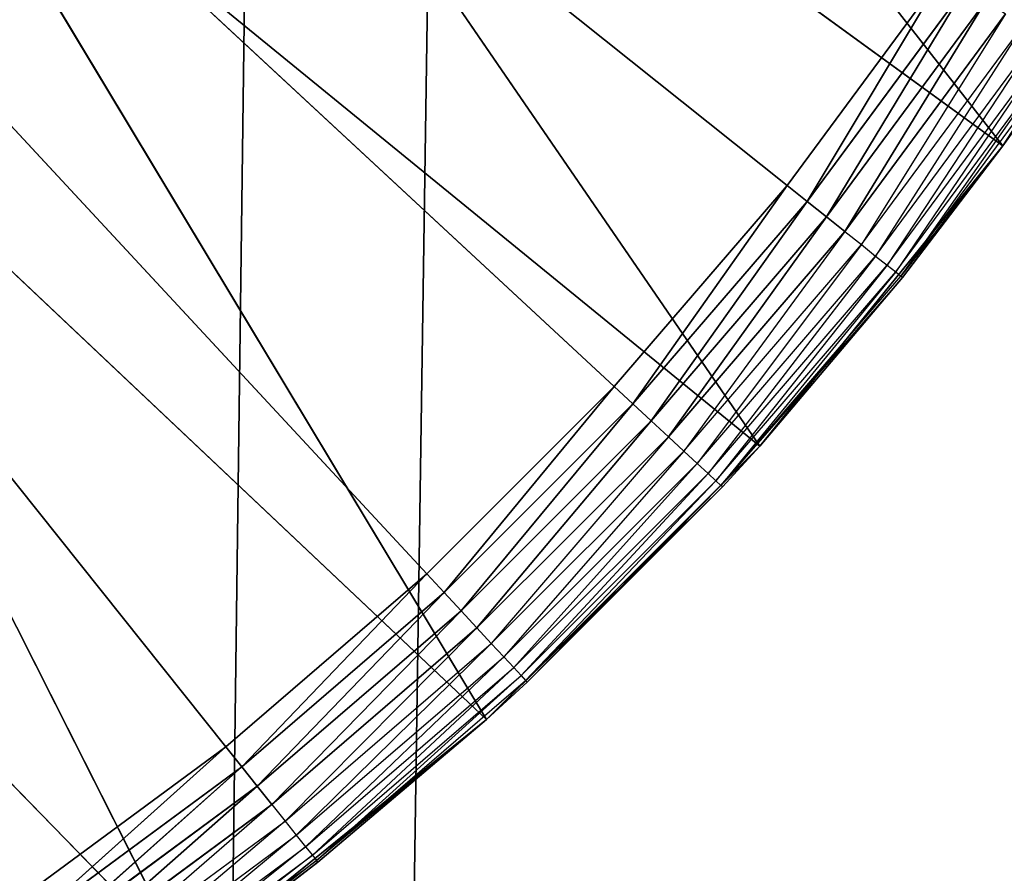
# Model space of a CAD drawing. Extents: x 0.1 to 17.7, y 0.1 to 17.7.
# Tile 565 of 656: x 16.368 to 16.501, y 15.79 to 15.905. Entities that reach past the tile are written whole.
import ezdxf

# ---------------------------------------------------------------- set-up
doc = ezdxf.new("R2010")
doc.units = 0
doc.header["$LTSCALE"] = 2.54
doc.layers.get('0').update_dxf_attribs({"color": 13, "linetype": 'CONTINUOUS'})

# ---------------------------------------------------------------- blocks, each defined once
blk = doc.blocks.new('KOSZ_NA__MIECI_Z_POKRYWK__')
at = {"color": 0}
for p, q in [((16.42325, 15.83027, 10.3), (16.09677, 16.18213, 10.3)), ((16.09677, 16.18213, 10.3), (16.44863, 15.85565, 10.3)), ((16.42325, 15.83027, 10.3), (16.09677, 16.18213, 10.3)), ((16.39604, 15.80685, 10.3), (16.09677, 16.18213, 10.3)), ((16.39604, 15.80685, 10.3), (16.09677, 16.18213, 10.3)), ((16.47204, 15.88286, 10.3), (16.09677, 16.18213, 10.3)), ((16.47204, 15.88286, 10.3), (16.09677, 16.18213, 10.3)), ((16.09677, 16.18213, 10.3), (16.44863, 15.85565, 10.3)), ((16.42566, 16.06242, 10.5), (16.21647, 2.01102, 10.5)), ((16.42566, 16.06242, 10.5), (16.21647, 2.01102, 10.5)), ((16.42566, 16.06242, 10.6), (16.21647, 2.01102, 10.6)), ((16.42566, 16.06242, 10.6), (16.21647, 2.01102, 10.6)), ((16.50127, 15.88824, 10.5), (16.40347, 16.01352, 10.5)), ((16.50127, 15.88824, 10.5), (16.40347, 16.01352, 10.5)), ((16.39987, 16.00713, 10.5), (16.21647, 2.01102, 10.5)), ((16.39987, 16.00713, 10.5), (16.21647, 2.01102, 10.5)), ((16.39987, 16.00713, 10.6), (16.21647, 2.01102, 10.6)), ((16.39987, 16.00713, 10.6), (16.21647, 2.01102, 10.6)), ((16.46834, 15.84756, 10.5), (16.37992, 15.97641, 10.5)), ((16.46834, 15.84756, 10.5), (16.37992, 15.97641, 10.5)), ((16.50127, 15.88824, 10.5), (16.37992, 15.97641, 10.5)), ((16.50127, 15.88824, 10.5), (16.37992, 15.97641, 10.5)), ((16.43133, 15.81056, 10.5), (16.3519, 15.94254, 10.5)), ((16.43133, 15.81056, 10.5), (16.3519, 15.94254, 10.5)), ((16.46834, 15.84756, 10.5), (16.3519, 15.94254, 10.5)), ((16.46834, 15.84756, 10.5), (16.3519, 15.94254, 10.5)), ((16.52978, 15.93213, 10.5), (16.50127, 15.88824, 10.5)), ((16.52978, 15.93213, 10.5), (16.50127, 15.88824, 10.5)), ((16.39066, 15.77762, 10.5), (16.32174, 15.91402, 10.5)), ((16.39066, 15.77762, 10.5), (16.32174, 15.91402, 10.5)), ((16.43133, 15.81056, 10.5), (16.32174, 15.91402, 10.5)), ((16.43133, 15.81056, 10.5), (16.32174, 15.91402, 10.5)), ((16.49336, 15.91174, 10.3), (16.47204, 15.88286, 10.3)), ((16.49336, 15.91174, 10.3), (16.47204, 15.88286, 10.3)), ((16.49336, 15.91174, 10.3), (16.47476, 15.88069, 10.3003)), ((16.49336, 15.91174, 10.3), (16.47476, 15.88069, 10.3003)), ((16.47476, 15.88069, 10.3003), (16.49623, 15.90978, 10.3003)), ((16.47476, 15.88069, 10.3003), (16.49623, 15.90978, 10.3003)), ((16.49623, 15.90978, 10.3003), (16.47739, 15.87859, 10.30121)), ((16.49623, 15.90978, 10.3003), (16.47739, 15.87859, 10.30121)), ((16.47739, 15.87859, 10.30121), (16.49901, 15.90788, 10.30121)), ((16.47739, 15.87859, 10.30121), (16.49901, 15.90788, 10.30121)), ((16.49901, 15.90788, 10.30121), (16.47986, 15.87662, 10.30268)), ((16.49901, 15.90788, 10.30121), (16.47986, 15.87662, 10.30268)), ((16.47986, 15.87662, 10.30268), (16.50162, 15.9061, 10.30268)), ((16.50162, 15.9061, 10.30268), (16.4821, 15.87484, 10.30468)), ((16.4821, 15.87484, 10.30468), (16.50398, 15.9045, 10.30468)), ((16.50398, 15.9045, 10.30468), (16.48402, 15.8733, 10.30714)), ((16.48402, 15.8733, 10.30714), (16.50602, 15.90311, 10.30714)), ((16.50602, 15.90311, 10.30714), (16.48559, 15.87206, 10.31)), ((16.48559, 15.87206, 10.31), (16.50767, 15.90198, 10.31)), ((16.50767, 15.90198, 10.31), (16.48674, 15.87114, 10.31316)), ((16.48674, 15.87114, 10.31316), (16.50889, 15.90115, 10.31316)), ((16.50889, 15.90115, 10.31316), (16.48744, 15.87057, 10.31653)), ((16.48744, 15.87057, 10.31653), (16.50963, 15.90064, 10.31653)), ((16.50127, 15.88824, 10.32), (16.50963, 15.90064, 10.31653)), ((16.50127, 15.88824, 10.32), (16.50988, 15.90047, 10.32)), ((16.50988, 15.90047, 10.32), (16.50127, 15.88824, 10.5)), ((16.50988, 15.90047, 10.32), (16.50127, 15.88824, 10.5)), ((16.50127, 15.88824, 10.5), (16.46834, 15.84756, 10.5)), ((16.50127, 15.88824, 10.5), (16.46834, 15.84756, 10.5)), ((16.50127, 15.88824, 10.32), (16.48744, 15.87057, 10.31653)), ((16.48768, 15.87039, 10.32), (16.50127, 15.88824, 10.5)), ((16.48768, 15.87039, 10.32), (16.50127, 15.88824, 10.32)), ((16.48768, 15.87039, 10.32), (16.50127, 15.88824, 10.5)), ((16.50127, 15.88824, 10.32), (16.50127, 15.88824, 10.5)), ((16.50127, 15.88824, 10.32), (16.50127, 15.88824, 10.5)), ((16.39066, 15.77762, 10.5), (16.2843, 15.88661, 10.5)), ((16.39066, 15.77762, 10.5), (16.2843, 15.88661, 10.5)), ((16.47204, 15.88286, 10.3), (16.44863, 15.85565, 10.3)), ((16.47204, 15.88286, 10.3), (16.44863, 15.85565, 10.3)), ((16.47204, 15.88286, 10.3), (16.45117, 15.85329, 10.3003)), ((16.47204, 15.88286, 10.3), (16.45117, 15.85329, 10.3003)), ((16.47204, 15.88286, 10.3), (16.47476, 15.88069, 10.3003)), ((16.47204, 15.88286, 10.3), (16.47476, 15.88069, 10.3003)), ((16.45117, 15.85329, 10.3003), (16.47476, 15.88069, 10.3003)), ((16.45117, 15.85329, 10.3003), (16.47476, 15.88069, 10.3003)), ((16.47476, 15.88069, 10.3003), (16.45364, 15.85099, 10.30121)), ((16.47476, 15.88069, 10.3003), (16.45364, 15.85099, 10.30121)), ((16.47476, 15.88069, 10.3003), (16.47739, 15.87859, 10.30121)), ((16.47476, 15.88069, 10.3003), (16.47739, 15.87859, 10.30121)), ((16.45364, 15.85099, 10.30121), (16.47739, 15.87859, 10.30121)), ((16.45364, 15.85099, 10.30121), (16.47739, 15.87859, 10.30121)), ((16.47739, 15.87859, 10.30121), (16.45596, 15.84884, 10.30268)), ((16.47739, 15.87859, 10.30121), (16.45596, 15.84884, 10.30268)), ((16.47739, 15.87859, 10.30121), (16.47986, 15.87662, 10.30268)), ((16.47739, 15.87859, 10.30121), (16.47986, 15.87662, 10.30268)), ((16.45596, 15.84884, 10.30268), (16.47986, 15.87662, 10.30268)), ((16.47986, 15.87662, 10.30268), (16.45805, 15.8469, 10.30468)), ((16.47986, 15.87662, 10.30268), (16.4821, 15.87484, 10.30468)), ((16.45805, 15.8469, 10.30468), (16.4821, 15.87484, 10.30468)), ((16.4821, 15.87484, 10.30468), (16.45986, 15.84523, 10.30714)), ((16.4821, 15.87484, 10.30468), (16.48402, 15.8733, 10.30714)), ((16.45986, 15.84523, 10.30714), (16.48402, 15.8733, 10.30714)), ((16.48402, 15.8733, 10.30714), (16.46133, 15.84387, 10.31)), ((16.46133, 15.84387, 10.31), (16.48559, 15.87206, 10.31)), ((16.48559, 15.87206, 10.31), (16.46241, 15.84286, 10.31316)), ((16.48402, 15.8733, 10.30714), (16.48559, 15.87206, 10.31)), ((16.48559, 15.87206, 10.31), (16.48674, 15.87114, 10.31316)), ((16.46241, 15.84286, 10.31316), (16.48674, 15.87114, 10.31316)), ((16.48674, 15.87114, 10.31316), (16.46307, 15.84225, 10.31653)), ((16.48674, 15.87114, 10.31316), (16.48744, 15.87057, 10.31653)), ((16.46307, 15.84225, 10.31653), (16.48744, 15.87057, 10.31653)), ((16.48768, 15.87039, 10.32), (16.46307, 15.84225, 10.31653)), ((16.46834, 15.84756, 10.32), (16.48768, 15.87039, 10.32)), ((16.48768, 15.87039, 10.32), (16.46834, 15.84756, 10.5)), ((16.48768, 15.87039, 10.32), (16.46834, 15.84756, 10.5)), ((16.48768, 15.87039, 10.32), (16.48744, 15.87057, 10.31653)), ((16.44863, 15.85565, 10.3), (16.42325, 15.83027, 10.3)), ((16.44863, 15.85565, 10.3), (16.42325, 15.83027, 10.3)), ((16.44863, 15.85565, 10.3), (16.42561, 15.82772, 10.3003)), ((16.44863, 15.85565, 10.3), (16.42561, 15.82772, 10.3003)), ((16.44863, 15.85565, 10.3), (16.45117, 15.85329, 10.3003)), ((16.44863, 15.85565, 10.3), (16.45117, 15.85329, 10.3003)), ((16.42561, 15.82772, 10.3003), (16.45117, 15.85329, 10.3003)), ((16.42561, 15.82772, 10.3003), (16.45117, 15.85329, 10.3003)), ((16.45117, 15.85329, 10.3003), (16.4279, 15.82525, 10.30121)), ((16.45117, 15.85329, 10.3003), (16.4279, 15.82525, 10.30121)), ((16.45117, 15.85329, 10.3003), (16.45364, 15.85099, 10.30121)), ((16.45117, 15.85329, 10.3003), (16.45364, 15.85099, 10.30121)), ((16.4279, 15.82525, 10.30121), (16.45364, 15.85099, 10.30121)), ((16.4279, 15.82525, 10.30121), (16.45364, 15.85099, 10.30121)), ((16.45364, 15.85099, 10.30121), (16.43005, 15.82294, 10.30268)), ((16.45364, 15.85099, 10.30121), (16.43005, 15.82294, 10.30268)), ((16.45364, 15.85099, 10.30121), (16.45596, 15.84884, 10.30268)), ((16.45364, 15.85099, 10.30121), (16.45596, 15.84884, 10.30268)), ((16.43005, 15.82294, 10.30268), (16.45596, 15.84884, 10.30268)), ((16.45596, 15.84884, 10.30268), (16.43199, 15.82084, 10.30468)), ((16.45596, 15.84884, 10.30268), (16.45805, 15.8469, 10.30468)), ((16.46834, 15.84756, 10.5), (16.43133, 15.81056, 10.5)), ((16.46834, 15.84756, 10.5), (16.43133, 15.81056, 10.5)), ((16.43199, 15.82084, 10.30468), (16.45805, 15.8469, 10.30468)), ((16.45805, 15.8469, 10.30468), (16.43367, 15.81903, 10.30714)), ((16.45805, 15.8469, 10.30468), (16.45986, 15.84523, 10.30714)), ((16.46834, 15.84756, 10.32), (16.46307, 15.84225, 10.31653)), ((16.46329, 15.84204, 10.32), (16.46834, 15.84756, 10.5)), ((16.46329, 15.84204, 10.32), (16.46834, 15.84756, 10.32)), ((16.46329, 15.84204, 10.32), (16.46834, 15.84756, 10.5)), ((16.46834, 15.84756, 10.32), (16.46834, 15.84756, 10.5)), ((16.46834, 15.84756, 10.32), (16.46834, 15.84756, 10.5)), ((16.43367, 15.81903, 10.30714), (16.45986, 15.84523, 10.30714)), ((16.45986, 15.84523, 10.30714), (16.43503, 15.81757, 10.31)), ((16.45986, 15.84523, 10.30714), (16.46133, 15.84387, 10.31)), ((16.43503, 15.81757, 10.31), (16.46133, 15.84387, 10.31)), ((16.46133, 15.84387, 10.31), (16.43603, 15.81649, 10.31316)), ((16.43603, 15.81649, 10.31316), (16.46241, 15.84286, 10.31316)), ((16.46241, 15.84286, 10.31316), (16.43664, 15.81583, 10.31653)), ((16.46133, 15.84387, 10.31), (16.46241, 15.84286, 10.31316)), ((16.46241, 15.84286, 10.31316), (16.46307, 15.84225, 10.31653)), ((16.46329, 15.84204, 10.32), (16.43133, 15.81056, 10.5)), ((16.46329, 15.84204, 10.32), (16.43133, 15.81056, 10.5)), ((16.43664, 15.81583, 10.31653), (16.46307, 15.84225, 10.31653)), ((16.43685, 15.8156, 10.32), (16.46307, 15.84225, 10.31653)), ((16.43685, 15.8156, 10.32), (16.46329, 15.84204, 10.32)), ((16.46329, 15.84204, 10.32), (16.46307, 15.84225, 10.31653)), ((16.42325, 15.83027, 10.3), (16.39604, 15.80685, 10.3)), ((16.42325, 15.83027, 10.3), (16.39604, 15.80685, 10.3)), ((16.42325, 15.83027, 10.3), (16.39821, 15.80414, 10.3003)), ((16.42325, 15.83027, 10.3), (16.39821, 15.80414, 10.3003)), ((16.42325, 15.83027, 10.3), (16.42561, 15.82772, 10.3003)), ((16.42325, 15.83027, 10.3), (16.42561, 15.82772, 10.3003)), ((16.39821, 15.80414, 10.3003), (16.42561, 15.82772, 10.3003)), ((16.39821, 15.80414, 10.3003), (16.42561, 15.82772, 10.3003)), ((16.42561, 15.82772, 10.3003), (16.40031, 15.8015, 10.30121)), ((16.42561, 15.82772, 10.3003), (16.40031, 15.8015, 10.30121)), ((16.42561, 15.82772, 10.3003), (16.4279, 15.82525, 10.30121)), ((16.42561, 15.82772, 10.3003), (16.4279, 15.82525, 10.30121)), ((16.40031, 15.8015, 10.30121), (16.4279, 15.82525, 10.30121)), ((16.40031, 15.8015, 10.30121), (16.4279, 15.82525, 10.30121)), ((16.4279, 15.82525, 10.30121), (16.40228, 15.79903, 10.30268)), ((16.4279, 15.82525, 10.30121), (16.40228, 15.79903, 10.30268)), ((16.4279, 15.82525, 10.30121), (16.43005, 15.82294, 10.30268)), ((16.4279, 15.82525, 10.30121), (16.43005, 15.82294, 10.30268)), ((16.40228, 15.79903, 10.30268), (16.43005, 15.82294, 10.30268)), ((16.43005, 15.82294, 10.30268), (16.40406, 15.7968, 10.30468)), ((16.43005, 15.82294, 10.30268), (16.43199, 15.82084, 10.30468)), ((16.40406, 15.7968, 10.30468), (16.43199, 15.82084, 10.30468)), ((16.43199, 15.82084, 10.30468), (16.40559, 15.79487, 10.30714)), ((16.43199, 15.82084, 10.30468), (16.43367, 15.81903, 10.30714)), ((16.40559, 15.79487, 10.30714), (16.43367, 15.81903, 10.30714)), ((16.43367, 15.81903, 10.30714), (16.40684, 15.79331, 10.31)), ((16.43367, 15.81903, 10.30714), (16.43503, 15.81757, 10.31)), ((16.40684, 15.79331, 10.31), (16.43503, 15.81757, 10.31)), ((16.43503, 15.81757, 10.31), (16.40776, 15.79216, 10.31316)), ((16.43503, 15.81757, 10.31), (16.43603, 15.81649, 10.31316)), ((16.40776, 15.79216, 10.31316), (16.43603, 15.81649, 10.31316)), ((16.43603, 15.81649, 10.31316), (16.40832, 15.79145, 10.31653)), ((16.43603, 15.81649, 10.31316), (16.43664, 15.81583, 10.31653)), ((16.40832, 15.79145, 10.31653), (16.43664, 15.81583, 10.31653)), ((16.43133, 15.81056, 10.32), (16.43664, 15.81583, 10.31653)), ((16.43133, 15.81056, 10.32), (16.43685, 15.8156, 10.32)), ((16.43685, 15.8156, 10.32), (16.43133, 15.81056, 10.5)), ((16.43685, 15.8156, 10.32), (16.43133, 15.81056, 10.5)), ((16.43685, 15.8156, 10.32), (16.43664, 15.81583, 10.31653)), ((16.43133, 15.81056, 10.5), (16.39066, 15.77762, 10.5)), ((16.43133, 15.81056, 10.5), (16.39066, 15.77762, 10.5)), ((16.43133, 15.81056, 10.32), (16.40832, 15.79145, 10.31653)), ((16.43133, 15.81056, 10.5), (16.40851, 15.79121, 10.32)), ((16.40851, 15.79121, 10.32), (16.43133, 15.81056, 10.32)), ((16.43133, 15.81056, 10.5), (16.40851, 15.79121, 10.32)), ((16.43133, 15.81056, 10.32), (16.43133, 15.81056, 10.5)), ((16.43133, 15.81056, 10.32), (16.43133, 15.81056, 10.5)), ((16.39604, 15.80685, 10.3), (16.36716, 15.78554, 10.3)), ((16.39604, 15.80685, 10.3), (16.36716, 15.78554, 10.3)), ((16.39604, 15.80685, 10.3), (16.36911, 15.78267, 10.3003)), ((16.39604, 15.80685, 10.3), (16.36911, 15.78267, 10.3003)), ((16.39604, 15.80685, 10.3), (16.39821, 15.80414, 10.3003)), ((16.39604, 15.80685, 10.3), (16.39821, 15.80414, 10.3003)), ((16.36911, 15.78267, 10.3003), (16.39821, 15.80414, 10.3003)), ((16.36911, 15.78267, 10.3003), (16.39821, 15.80414, 10.3003)), ((16.39821, 15.80414, 10.3003), (16.37101, 15.77988, 10.30121)), ((16.39821, 15.80414, 10.3003), (16.37101, 15.77988, 10.30121)), ((16.39821, 15.80414, 10.3003), (16.40031, 15.8015, 10.30121)), ((16.39821, 15.80414, 10.3003), (16.40031, 15.8015, 10.30121)), ((16.37101, 15.77988, 10.30121), (16.40031, 15.8015, 10.30121)), ((16.37101, 15.77988, 10.30121), (16.40031, 15.8015, 10.30121)), ((16.40031, 15.8015, 10.30121), (16.37279, 15.77727, 10.30268)), ((16.40031, 15.8015, 10.30121), (16.37279, 15.77727, 10.30268)), ((16.40031, 15.8015, 10.30121), (16.40228, 15.79903, 10.30268)), ((16.40031, 15.8015, 10.30121), (16.40228, 15.79903, 10.30268)), ((16.37279, 15.77727, 10.30268), (16.40228, 15.79903, 10.30268)), ((16.40228, 15.79903, 10.30268), (16.3744, 15.77491, 10.30468)), ((16.40228, 15.79903, 10.30268), (16.40406, 15.7968, 10.30468)), ((16.3744, 15.77491, 10.30468), (16.40406, 15.7968, 10.30468)), ((16.40406, 15.7968, 10.30468), (16.37579, 15.77288, 10.30714)), ((16.40406, 15.7968, 10.30468), (16.40559, 15.79487, 10.30714)), ((16.37579, 15.77288, 10.30714), (16.40559, 15.79487, 10.30714)), ((16.40559, 15.79487, 10.30714), (16.37691, 15.77122, 10.31)), ((16.40559, 15.79487, 10.30714), (16.40684, 15.79331, 10.31)), ((16.37691, 15.77122, 10.31), (16.40684, 15.79331, 10.31)), ((16.40684, 15.79331, 10.31), (16.37775, 15.77001, 10.31316)), ((16.37775, 15.77001, 10.31316), (16.40776, 15.79216, 10.31316)), ((16.40776, 15.79216, 10.31316), (16.37825, 15.76926, 10.31653)), ((16.40684, 15.79331, 10.31), (16.40776, 15.79216, 10.31316)), ((16.40776, 15.79216, 10.31316), (16.40832, 15.79145, 10.31653)), ((16.37825, 15.76926, 10.31653), (16.40832, 15.79145, 10.31653)), ((16.40832, 15.79145, 10.31653), (16.39066, 15.77762, 10.32)), ((16.39066, 15.77762, 10.5), (16.40851, 15.79121, 10.32)), ((16.39066, 15.77762, 10.5), (16.40851, 15.79121, 10.32)), ((16.39066, 15.77762, 10.32), (16.40851, 15.79121, 10.32)), ((16.40851, 15.79121, 10.32), (16.40832, 15.79145, 10.31653))]:
    blk.add_line(p, q, dxfattribs=at)
mesh = blk.add_polyface(dxfattribs=at)
corners = [(17.49677, 17.48213, 31.6), (0.29676, 17.48213, 31.6), (8.82731, 9.27605, 31.6)]
mesh.append_faces([[corners[k] for k in face] for face in [(0, 1, 2)]], dxfattribs={"color": 0})
mesh = blk.add_polyface(dxfattribs=at)
corners = [(17.49677, 0.28213, 31.5), (0.29676, 0.28213, 31.5), (0.29676, 17.48213, 31.5)]
mesh.append_faces([[corners[k] for k in face] for face in [(0, 1, 2)]], dxfattribs={"color": 0})
mesh = blk.add_polyface(dxfattribs=at)
corners = [(17.49677, 0.28213, 31.5), (0.29676, 17.48213, 31.5), (17.49677, 17.48213, 31.5)]
mesh.append_faces([[corners[k] for k in face] for face in [(0, 1, 2)]], dxfattribs={"color": 0})
mesh = blk.add_polyface(dxfattribs=at)
corners = [(17.49677, 17.48213, 31.6), (8.82731, 9.27605, 31.6), (8.89676, 9.28213, 31.6)]
mesh.append_faces([[corners[k] for k in face] for face in [(0, 1, 2)]], dxfattribs={"color": 0})
mesh = blk.add_polyface(dxfattribs=at)
corners = [(17.49677, 17.48213, 31.6), (8.89676, 9.28213, 31.6), (8.96622, 9.27605, 31.6)]
mesh.append_faces([[corners[k] for k in face] for face in [(0, 1, 2)]], dxfattribs={"color": 0})
mesh = blk.add_polyface(dxfattribs=at)
corners = [(17.49677, 17.48213, 31.6), (8.96622, 9.27605, 31.6), (9.03357, 9.25801, 31.6)]
mesh.append_faces([[corners[k] for k in face] for face in [(0, 1, 2)]], dxfattribs={"color": 0})
mesh = blk.add_polyface(dxfattribs=at)
corners = [(17.49677, 17.48213, 31.6), (9.03357, 9.25801, 31.6), (9.09677, 9.22854, 31.6)]
mesh.append_faces([[corners[k] for k in face] for face in [(0, 1, 2)]], dxfattribs={"color": 0})
mesh = blk.add_polyface(dxfattribs=at)
corners = [(17.49677, 17.48213, 31.6), (9.09677, 9.22854, 31.6), (9.15388, 9.18855, 31.6)]
mesh.append_faces([[corners[k] for k in face] for face in [(0, 1, 2)]], dxfattribs={"color": 0})
mesh = blk.add_polyface(dxfattribs=at)
corners = [(17.49677, 17.48213, 31.6), (9.15388, 9.18855, 31.6), (9.20318, 9.13924, 31.6)]
mesh.append_faces([[corners[k] for k in face] for face in [(0, 1, 2)]], dxfattribs={"color": 0})
mesh = blk.add_polyface(dxfattribs=at)
corners = [(17.49677, 17.48213, 31.6), (9.20318, 9.13924, 31.6), (9.24317, 9.08213, 31.6)]
mesh.append_faces([[corners[k] for k in face] for face in [(0, 1, 2)]], dxfattribs={"color": 0})
mesh = blk.add_polyface(dxfattribs=at)
corners = [(17.49677, 17.48213, 31.6), (9.24317, 9.08213, 31.6), (9.27264, 9.01894, 31.6)]
mesh.append_faces([[corners[k] for k in face] for face in [(0, 1, 2)]], dxfattribs={"color": 0})
mesh = blk.add_polyface(dxfattribs=at)
corners = [(17.49677, 17.48213, 31.6), (9.27264, 9.01894, 31.6), (9.29069, 8.95159, 31.6)]
mesh.append_faces([[corners[k] for k in face] for face in [(0, 1, 2)]], dxfattribs={"color": 0})
mesh = blk.add_polyface(dxfattribs=at)
corners = [(17.49677, 17.48213, 31.6), (9.29069, 8.95159, 31.6), (9.29677, 8.88213, 31.6)]
mesh.append_faces([[corners[k] for k in face] for face in [(0, 1, 2)]], dxfattribs={"color": 0})
mesh = blk.add_polyface(dxfattribs=at)
corners = [(17.49677, 17.48213, 31.6), (9.29677, 8.88213, 31.6), (17.49677, 0.28213, 31.6)]
mesh.append_faces([[corners[k] for k in face] for face in [(0, 1, 2)]], dxfattribs={"color": 0})
mesh = blk.add_polyface(dxfattribs=at)
corners = [(17.14677, 17.23213, 10.5), (16.27177, 1.98524, 10.5), (16.21647, 2.01102, 10.5)]
mesh.append_faces([[corners[k] for k in face] for face in [(0, 1, 2)]], dxfattribs={"color": 0})
mesh = blk.add_polyface(dxfattribs=at)
corners = [(17.14677, 17.23213, 10.5), (16.21647, 2.01102, 10.5), (16.42566, 16.06242, 10.5)]
mesh.append_faces([[corners[k] for k in face] for face in [(0, 1, 2)]], dxfattribs={"color": 0})
mesh = blk.add_polyface(dxfattribs=at)
corners = [(17.14677, 17.23213, 10.6), (16.21647, 2.01102, 10.6), (16.27177, 1.98524, 10.6)]
mesh.append_faces([[corners[k] for k in face] for face in [(0, 1, 2)]], dxfattribs={"color": 0})
mesh = blk.add_polyface(dxfattribs=at)
corners = [(17.14677, 17.23213, 10.6), (16.42566, 16.06242, 10.6), (16.21647, 2.01102, 10.6)]
mesh.append_faces([[corners[k] for k in face] for face in [(0, 1, 2)]], dxfattribs={"color": 0})
mesh = blk.add_polyface(dxfattribs=at)
corners = [(17.14677, 17.23213, 10.5), (16.32174, 1.95025, 10.5), (16.27177, 1.98524, 10.5)]
mesh.append_faces([[corners[k] for k in face] for face in [(0, 1, 2)]], dxfattribs={"color": 0})
mesh = blk.add_polyface(dxfattribs=at)
corners = [(17.14677, 17.23213, 10.6), (16.27177, 1.98524, 10.6), (16.32174, 1.95025, 10.6)]
mesh.append_faces([[corners[k] for k in face] for face in [(0, 1, 2)]], dxfattribs={"color": 0})
mesh = blk.add_polyface(dxfattribs=at)
corners = [(17.14677, 17.23213, 10.5), (16.36488, 1.90711, 10.5), (16.32174, 1.95025, 10.5)]
mesh.append_faces([[corners[k] for k in face] for face in [(0, 1, 2)]], dxfattribs={"color": 0})
mesh = blk.add_polyface(dxfattribs=at)
corners = [(17.14677, 17.23213, 10.6), (16.32174, 1.95025, 10.6), (16.36488, 1.90711, 10.6)]
mesh.append_faces([[corners[k] for k in face] for face in [(0, 1, 2)]], dxfattribs={"color": 0})
mesh = blk.add_polyface(dxfattribs=at)
corners = [(17.14677, 17.23213, 10.5), (16.39987, 1.85713, 10.5), (16.36488, 1.90711, 10.5)]
mesh.append_faces([[corners[k] for k in face] for face in [(0, 1, 2)]], dxfattribs={"color": 0})
mesh = blk.add_polyface(dxfattribs=at)
corners = [(17.14677, 17.23213, 10.6), (16.36488, 1.90711, 10.6), (16.39987, 1.85713, 10.6)]
mesh.append_faces([[corners[k] for k in face] for face in [(0, 1, 2)]], dxfattribs={"color": 0})
mesh = blk.add_polyface(dxfattribs=at)
corners = [(17.14677, 17.23213, 10.5), (16.42566, 1.80184, 10.5), (16.39987, 1.85713, 10.5)]
mesh.append_faces([[corners[k] for k in face] for face in [(0, 1, 2)]], dxfattribs={"color": 0})
mesh = blk.add_polyface(dxfattribs=at)
corners = [(17.14677, 17.23213, 10.6), (16.39987, 1.85713, 10.6), (16.42566, 1.80184, 10.6)]
mesh.append_faces([[corners[k] for k in face] for face in [(0, 1, 2)]], dxfattribs={"color": 0})
mesh = blk.add_polyface(dxfattribs=at)
corners = [(17.14677, 17.23213, 10.5), (16.44145, 1.74291, 10.5), (16.42566, 1.80184, 10.5)]
mesh.append_faces([[corners[k] for k in face] for face in [(0, 1, 2)]], dxfattribs={"color": 0})
mesh = blk.add_polyface(dxfattribs=at)
corners = [(17.14677, 17.23213, 10.6), (16.42566, 1.80184, 10.6), (16.44145, 1.74291, 10.6)]
mesh.append_faces([[corners[k] for k in face] for face in [(0, 1, 2)]], dxfattribs={"color": 0})
mesh = blk.add_polyface(dxfattribs=at)
corners = [(17.14677, 0.63213, 10.5), (16.44145, 1.74291, 10.5), (17.14677, 17.23213, 10.5)]
mesh.append_faces([[corners[k] for k in face] for face in [(0, 1, 2)]], dxfattribs={"color": 0})
mesh = blk.add_polyface(dxfattribs=at)
corners = [(17.14677, 17.23213, 10.6), (16.44145, 1.74291, 10.6), (17.14677, 0.63213, 10.6)]
mesh.append_faces([[corners[k] for k in face] for face in [(0, 1, 2)]], dxfattribs={"color": 0})
mesh = blk.add_polyface(dxfattribs=at)
corners = [(16.44863, 15.85565, 10.3), (16.42325, 15.83027, 10.3), (16.09677, 16.18213, 10.3)]
mesh.append_faces([[corners[k] for k in face] for face in [(0, 1, 2)]], dxfattribs={"color": 0})
mesh = blk.add_polyface(dxfattribs=at)
corners = [(16.42325, 15.83027, 10.3), (16.39604, 15.80685, 10.3), (16.09677, 16.18213, 10.3)]
mesh.append_faces([[corners[k] for k in face] for face in [(0, 1, 2)]], dxfattribs={"color": 0})
mesh = blk.add_polyface(dxfattribs=at)
corners = [(16.39604, 15.80685, 10.3), (16.36716, 15.78554, 10.3), (16.09677, 16.18213, 10.3)]
mesh.append_faces([[corners[k] for k in face] for face in [(0, 1, 2)]], dxfattribs={"color": 0})
mesh = blk.add_polyface(dxfattribs=at)
corners = [(16.49336, 15.91174, 10.3), (16.47204, 15.88286, 10.3), (16.09677, 16.18213, 10.3)]
mesh.append_faces([[corners[k] for k in face] for face in [(0, 1, 2)]], dxfattribs={"color": 0})
mesh = blk.add_polyface(dxfattribs=at)
corners = [(16.47204, 15.88286, 10.3), (16.44863, 15.85565, 10.3), (16.09677, 16.18213, 10.3)]
mesh.append_faces([[corners[k] for k in face] for face in [(0, 1, 2)]], dxfattribs={"color": 0})
mesh = blk.add_polyface(dxfattribs=at)
corners = [(16.42566, 16.06242, 10.5), (16.21647, 2.01102, 10.5), (16.39987, 16.00713, 10.5)]
mesh.append_faces([[corners[k] for k in face] for face in [(0, 1, 2)]], dxfattribs={"color": 0})
mesh = blk.add_polyface(dxfattribs=at)
corners = [(16.42566, 16.06242, 10.6), (16.39987, 16.00713, 10.6), (16.21647, 2.01102, 10.6)]
mesh.append_faces([[corners[k] for k in face] for face in [(0, 1, 2)]], dxfattribs={"color": 0})
mesh = blk.add_polyface(dxfattribs=at)
corners = [(16.50127, 15.88824, 10.5), (16.40347, 16.01352, 10.5), (16.37992, 15.97641, 10.5)]
mesh.append_faces([[corners[k] for k in face] for face in [(0, 1, 2)]], dxfattribs={"color": 0})
mesh = blk.add_polyface(dxfattribs=at)
corners = [(16.52978, 15.93213, 10.5), (16.40347, 16.01352, 10.5), (16.50127, 15.88824, 10.5)]
mesh.append_faces([[corners[k] for k in face] for face in [(0, 1, 2)]], dxfattribs={"color": 0})
mesh = blk.add_polyface(dxfattribs=at)
corners = [(16.39987, 16.00713, 10.5), (16.21647, 2.01102, 10.5), (16.36488, 15.95715, 10.5)]
mesh.append_faces([[corners[k] for k in face] for face in [(0, 1, 2)]], dxfattribs={"color": 0})
mesh = blk.add_polyface(dxfattribs=at)
corners = [(16.39987, 16.00713, 10.6), (16.36488, 15.95715, 10.6), (16.21647, 2.01102, 10.6)]
mesh.append_faces([[corners[k] for k in face] for face in [(0, 1, 2)]], dxfattribs={"color": 0})
mesh = blk.add_polyface(dxfattribs=at)
corners = [(16.46834, 15.84756, 10.5), (16.37992, 15.97641, 10.5), (16.3519, 15.94254, 10.5)]
mesh.append_faces([[corners[k] for k in face] for face in [(0, 1, 2)]], dxfattribs={"color": 0})
mesh = blk.add_polyface(dxfattribs=at)
corners = [(16.50127, 15.88824, 10.5), (16.37992, 15.97641, 10.5), (16.46834, 15.84756, 10.5)]
mesh.append_faces([[corners[k] for k in face] for face in [(0, 1, 2)]], dxfattribs={"color": 0})
mesh = blk.add_polyface(dxfattribs=at)
corners = [(16.43133, 15.81056, 10.5), (16.3519, 15.94254, 10.5), (16.32174, 15.91402, 10.5)]
mesh.append_faces([[corners[k] for k in face] for face in [(0, 1, 2)]], dxfattribs={"color": 0})
mesh = blk.add_polyface(dxfattribs=at)
corners = [(16.46834, 15.84756, 10.5), (16.3519, 15.94254, 10.5), (16.43133, 15.81056, 10.5)]
mesh.append_faces([[corners[k] for k in face] for face in [(0, 1, 2)]], dxfattribs={"color": 0})
mesh = blk.add_polyface(dxfattribs=at)
corners = [(16.52978, 15.93213, 10.5), (16.50127, 15.88824, 10.5), (16.50988, 15.90047, 10.32)]
mesh.append_faces([[corners[k] for k in face] for face in [(0, 1, 2)]], dxfattribs={"color": 0})
mesh = blk.add_polyface(dxfattribs=at)
corners = [(16.39066, 15.77762, 10.5), (16.32174, 15.91402, 10.5), (16.2843, 15.88661, 10.5)]
mesh.append_faces([[corners[k] for k in face] for face in [(0, 1, 2)]], dxfattribs={"color": 0})
mesh = blk.add_polyface(dxfattribs=at)
corners = [(16.43133, 15.81056, 10.5), (16.32174, 15.91402, 10.5), (16.39066, 15.77762, 10.5)]
mesh.append_faces([[corners[k] for k in face] for face in [(0, 1, 2)]], dxfattribs={"color": 0})
mesh = blk.add_polyface(dxfattribs=at)
corners = [(16.49336, 15.91174, 10.3), (16.47476, 15.88069, 10.3003), (16.47204, 15.88286, 10.3)]
mesh.append_faces([[corners[k] for k in face] for face in [(0, 1, 2)]], dxfattribs={"color": 0})
mesh = blk.add_polyface(dxfattribs=at)
corners = [(16.49623, 15.90978, 10.3003), (16.47476, 15.88069, 10.3003), (16.49336, 15.91174, 10.3)]
mesh.append_faces([[corners[k] for k in face] for face in [(0, 1, 2)]], dxfattribs={"color": 0})
mesh = blk.add_polyface(dxfattribs=at)
corners = [(16.49623, 15.90978, 10.3003), (16.47739, 15.87859, 10.30121), (16.47476, 15.88069, 10.3003)]
mesh.append_faces([[corners[k] for k in face] for face in [(0, 1, 2)]], dxfattribs={"color": 0})
mesh = blk.add_polyface(dxfattribs=at)
corners = [(16.49901, 15.90788, 10.30121), (16.47739, 15.87859, 10.30121), (16.49623, 15.90978, 10.3003)]
mesh.append_faces([[corners[k] for k in face] for face in [(0, 1, 2)]], dxfattribs={"color": 0})
mesh = blk.add_polyface(dxfattribs=at)
corners = [(16.49901, 15.90788, 10.30121), (16.47986, 15.87662, 10.30268), (16.47739, 15.87859, 10.30121)]
mesh.append_faces([[corners[k] for k in face] for face in [(0, 1, 2)]], dxfattribs={"color": 0})
mesh = blk.add_polyface(dxfattribs=at)
corners = [(16.50162, 15.9061, 10.30268), (16.47986, 15.87662, 10.30268), (16.49901, 15.90788, 10.30121)]
mesh.append_faces([[corners[k] for k in face] for face in [(0, 1, 2)]], dxfattribs={"color": 0})
mesh = blk.add_polyface(dxfattribs=at)
corners = [(16.50988, 15.90047, 10.32), (16.50127, 15.88824, 10.5), (16.50127, 15.88824, 10.32)]
mesh.append_faces([[corners[k] for k in face] for face in [(0, 1, 2)]], dxfattribs={"color": 0})
mesh = blk.add_polyface(dxfattribs=at)
corners = [(16.50127, 15.88824, 10.5), (16.46834, 15.84756, 10.5), (16.48768, 15.87039, 10.32)]
mesh.append_faces([[corners[k] for k in face] for face in [(0, 1, 2)]], dxfattribs={"color": 0})
mesh = blk.add_polyface(dxfattribs=at)
corners = [(16.50127, 15.88824, 10.5), (16.48768, 15.87039, 10.32), (16.50127, 15.88824, 10.32)]
mesh.append_faces([[corners[k] for k in face] for face in [(0, 1, 2)]], dxfattribs={"color": 0})
mesh = blk.add_polyface(dxfattribs=at)
corners = [(16.39066, 15.77762, 10.5), (16.2843, 15.88661, 10.5), (16.34677, 15.74912, 10.5)]
mesh.append_faces([[corners[k] for k in face] for face in [(0, 1, 2)]], dxfattribs={"color": 0})
mesh = blk.add_polyface(dxfattribs=at)
corners = [(16.47204, 15.88286, 10.3), (16.45117, 15.85329, 10.3003), (16.44863, 15.85565, 10.3)]
mesh.append_faces([[corners[k] for k in face] for face in [(0, 1, 2)]], dxfattribs={"color": 0})
mesh = blk.add_polyface(dxfattribs=at)
corners = [(16.47476, 15.88069, 10.3003), (16.45117, 15.85329, 10.3003), (16.47204, 15.88286, 10.3)]
mesh.append_faces([[corners[k] for k in face] for face in [(0, 1, 2)]], dxfattribs={"color": 0})
mesh = blk.add_polyface(dxfattribs=at)
corners = [(16.47476, 15.88069, 10.3003), (16.45364, 15.85099, 10.30121), (16.45117, 15.85329, 10.3003)]
mesh.append_faces([[corners[k] for k in face] for face in [(0, 1, 2)]], dxfattribs={"color": 0})
mesh = blk.add_polyface(dxfattribs=at)
corners = [(16.47739, 15.87859, 10.30121), (16.45364, 15.85099, 10.30121), (16.47476, 15.88069, 10.3003)]
mesh.append_faces([[corners[k] for k in face] for face in [(0, 1, 2)]], dxfattribs={"color": 0})
mesh = blk.add_polyface(dxfattribs=at)
corners = [(16.47739, 15.87859, 10.30121), (16.45596, 15.84884, 10.30268), (16.45364, 15.85099, 10.30121)]
mesh.append_faces([[corners[k] for k in face] for face in [(0, 1, 2)]], dxfattribs={"color": 0})
mesh = blk.add_polyface(dxfattribs=at)
corners = [(16.47986, 15.87662, 10.30268), (16.45596, 15.84884, 10.30268), (16.47739, 15.87859, 10.30121)]
mesh.append_faces([[corners[k] for k in face] for face in [(0, 1, 2)]], dxfattribs={"color": 0})
mesh = blk.add_polyface(dxfattribs=at)
corners = [(16.48768, 15.87039, 10.32), (16.46834, 15.84756, 10.5), (16.46834, 15.84756, 10.32)]
mesh.append_faces([[corners[k] for k in face] for face in [(0, 1, 2)]], dxfattribs={"color": 0})
mesh = blk.add_polyface(dxfattribs=at)
corners = [(16.44863, 15.85565, 10.3), (16.42561, 15.82772, 10.3003), (16.42325, 15.83027, 10.3)]
mesh.append_faces([[corners[k] for k in face] for face in [(0, 1, 2)]], dxfattribs={"color": 0})
mesh = blk.add_polyface(dxfattribs=at)
corners = [(16.45117, 15.85329, 10.3003), (16.42561, 15.82772, 10.3003), (16.44863, 15.85565, 10.3)]
mesh.append_faces([[corners[k] for k in face] for face in [(0, 1, 2)]], dxfattribs={"color": 0})
mesh = blk.add_polyface(dxfattribs=at)
corners = [(16.45117, 15.85329, 10.3003), (16.4279, 15.82525, 10.30121), (16.42561, 15.82772, 10.3003)]
mesh.append_faces([[corners[k] for k in face] for face in [(0, 1, 2)]], dxfattribs={"color": 0})
mesh = blk.add_polyface(dxfattribs=at)
corners = [(16.45364, 15.85099, 10.30121), (16.4279, 15.82525, 10.30121), (16.45117, 15.85329, 10.3003)]
mesh.append_faces([[corners[k] for k in face] for face in [(0, 1, 2)]], dxfattribs={"color": 0})
mesh = blk.add_polyface(dxfattribs=at)
corners = [(16.45364, 15.85099, 10.30121), (16.43005, 15.82294, 10.30268), (16.4279, 15.82525, 10.30121)]
mesh.append_faces([[corners[k] for k in face] for face in [(0, 1, 2)]], dxfattribs={"color": 0})
mesh = blk.add_polyface(dxfattribs=at)
corners = [(16.45596, 15.84884, 10.30268), (16.43005, 15.82294, 10.30268), (16.45364, 15.85099, 10.30121)]
mesh.append_faces([[corners[k] for k in face] for face in [(0, 1, 2)]], dxfattribs={"color": 0})
mesh = blk.add_polyface(dxfattribs=at)
corners = [(16.46834, 15.84756, 10.5), (16.43133, 15.81056, 10.5), (16.46329, 15.84204, 10.32)]
mesh.append_faces([[corners[k] for k in face] for face in [(0, 1, 2)]], dxfattribs={"color": 0})
mesh = blk.add_polyface(dxfattribs=at)
corners = [(16.46834, 15.84756, 10.5), (16.46329, 15.84204, 10.32), (16.46834, 15.84756, 10.32)]
mesh.append_faces([[corners[k] for k in face] for face in [(0, 1, 2)]], dxfattribs={"color": 0})
mesh = blk.add_polyface(dxfattribs=at)
corners = [(16.46329, 15.84204, 10.32), (16.43133, 15.81056, 10.5), (16.43685, 15.8156, 10.32)]
mesh.append_faces([[corners[k] for k in face] for face in [(0, 1, 2)]], dxfattribs={"color": 0})
mesh = blk.add_polyface(dxfattribs=at)
corners = [(16.42325, 15.83027, 10.3), (16.39821, 15.80414, 10.3003), (16.39604, 15.80685, 10.3)]
mesh.append_faces([[corners[k] for k in face] for face in [(0, 1, 2)]], dxfattribs={"color": 0})
mesh = blk.add_polyface(dxfattribs=at)
corners = [(16.42561, 15.82772, 10.3003), (16.39821, 15.80414, 10.3003), (16.42325, 15.83027, 10.3)]
mesh.append_faces([[corners[k] for k in face] for face in [(0, 1, 2)]], dxfattribs={"color": 0})
mesh = blk.add_polyface(dxfattribs=at)
corners = [(16.42561, 15.82772, 10.3003), (16.40031, 15.8015, 10.30121), (16.39821, 15.80414, 10.3003)]
mesh.append_faces([[corners[k] for k in face] for face in [(0, 1, 2)]], dxfattribs={"color": 0})
mesh = blk.add_polyface(dxfattribs=at)
corners = [(16.4279, 15.82525, 10.30121), (16.40031, 15.8015, 10.30121), (16.42561, 15.82772, 10.3003)]
mesh.append_faces([[corners[k] for k in face] for face in [(0, 1, 2)]], dxfattribs={"color": 0})
mesh = blk.add_polyface(dxfattribs=at)
corners = [(16.4279, 15.82525, 10.30121), (16.40228, 15.79903, 10.30268), (16.40031, 15.8015, 10.30121)]
mesh.append_faces([[corners[k] for k in face] for face in [(0, 1, 2)]], dxfattribs={"color": 0})
mesh = blk.add_polyface(dxfattribs=at)
corners = [(16.43005, 15.82294, 10.30268), (16.40228, 15.79903, 10.30268), (16.4279, 15.82525, 10.30121)]
mesh.append_faces([[corners[k] for k in face] for face in [(0, 1, 2)]], dxfattribs={"color": 0})
mesh = blk.add_polyface(dxfattribs=at)
corners = [(16.43133, 15.81056, 10.5), (16.43133, 15.81056, 10.32), (16.43685, 15.8156, 10.32)]
mesh.append_faces([[corners[k] for k in face] for face in [(0, 1, 2)]], dxfattribs={"color": 0})
mesh = blk.add_polyface(dxfattribs=at)
corners = [(16.39066, 15.77762, 10.5), (16.40851, 15.79121, 10.32), (16.43133, 15.81056, 10.5)]
mesh.append_faces([[corners[k] for k in face] for face in [(0, 1, 2)]], dxfattribs={"color": 0})
mesh = blk.add_polyface(dxfattribs=at)
corners = [(16.43133, 15.81056, 10.5), (16.40851, 15.79121, 10.32), (16.43133, 15.81056, 10.32)]
mesh.append_faces([[corners[k] for k in face] for face in [(0, 1, 2)]], dxfattribs={"color": 0})
mesh = blk.add_polyface(dxfattribs=at)
corners = [(16.39604, 15.80685, 10.3), (16.36911, 15.78267, 10.3003), (16.36716, 15.78554, 10.3)]
mesh.append_faces([[corners[k] for k in face] for face in [(0, 1, 2)]], dxfattribs={"color": 0})
mesh = blk.add_polyface(dxfattribs=at)
corners = [(16.39821, 15.80414, 10.3003), (16.36911, 15.78267, 10.3003), (16.39604, 15.80685, 10.3)]
mesh.append_faces([[corners[k] for k in face] for face in [(0, 1, 2)]], dxfattribs={"color": 0})
mesh = blk.add_polyface(dxfattribs=at)
corners = [(16.39821, 15.80414, 10.3003), (16.37101, 15.77988, 10.30121), (16.36911, 15.78267, 10.3003)]
mesh.append_faces([[corners[k] for k in face] for face in [(0, 1, 2)]], dxfattribs={"color": 0})
mesh = blk.add_polyface(dxfattribs=at)
corners = [(16.40031, 15.8015, 10.30121), (16.37101, 15.77988, 10.30121), (16.39821, 15.80414, 10.3003)]
mesh.append_faces([[corners[k] for k in face] for face in [(0, 1, 2)]], dxfattribs={"color": 0})
mesh = blk.add_polyface(dxfattribs=at)
corners = [(16.40031, 15.8015, 10.30121), (16.37279, 15.77727, 10.30268), (16.37101, 15.77988, 10.30121)]
mesh.append_faces([[corners[k] for k in face] for face in [(0, 1, 2)]], dxfattribs={"color": 0})
mesh = blk.add_polyface(dxfattribs=at)
corners = [(16.40228, 15.79903, 10.30268), (16.37279, 15.77727, 10.30268), (16.40031, 15.8015, 10.30121)]
mesh.append_faces([[corners[k] for k in face] for face in [(0, 1, 2)]], dxfattribs={"color": 0})
mesh = blk.add_polyface(dxfattribs=at)
corners = [(16.39066, 15.77762, 10.5), (16.39066, 15.77762, 10.32), (16.40851, 15.79121, 10.32)]
mesh.append_faces([[corners[k] for k in face] for face in [(0, 1, 2)]], dxfattribs={"color": 0})

msp = doc.modelspace()

# ---------------------------------------------------------------- block references
at = {"color": 0}
msp.add_blockref('KOSZ_NA__MIECI_Z_POKRYWK__', (0, 0), dxfattribs=at)

doc.saveas('drawing.dxf')
